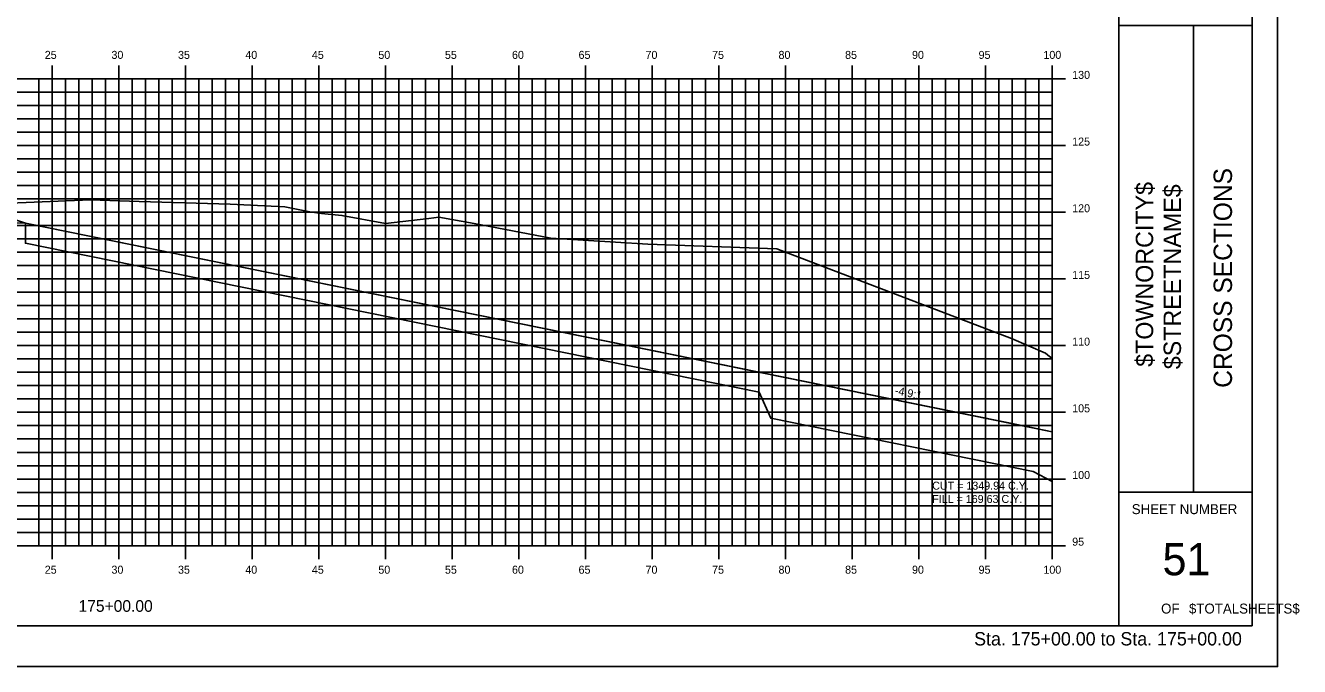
# Model space of a CAD drawing. Extents: x 850598 to 870284, y 366541 to 366651.
# Drawn here: x 857770.1 to 857865.7, y 366541.2 to 366589.2 of the extents above; entities that cross this region are included whole.
import ezdxf

# ---------------------------------------------------------------- set-up
doc = ezdxf.new("R2010")
doc.units = 0
for name, color, linetype in [('ANNOTATION', 7, 'Continuous'), ('BORDER', 7, 'Continuous'), ('D_Drainage_RipRap', 7, 'Continuous'), ('D_Roadway_Centerline', 7, 'Continuous'), ('D_Roadway_SlopeLines', 7, 'Continuous'), ('D_Roadway_SubGrade', 7, 'Continuous'), ('D_Text_Standard', 7, 'Continuous'), ('H_V ANNOTATION', 7, 'Continuous'), ('HIGHWAY_TITLE', 7, 'Continuous'), ('MAJOR', 7, 'Continuous'), ('MINOR', 7, 'Continuous'), ('PLOT BOUNDARY', 7, 'Continuous'), ('S_Roadway_Centerline', 7, 'Continuous')]:
    doc.layers.add(name, color=color, linetype=linetype)

msp = doc.modelspace()

# ---------------------------------------------------------------- linework, layer by layer
at = {"layer": 'BORDER'}
for p, q in [((857852.107, 366544.225), (857852.107, 366649.225)), ((857862.107, 366544.225), (857862.107, 366649.225)), ((857852.107, 366589.228), (857862.107, 366589.228)), ((857857.698, 366554.228), (857857.698, 366589.228)), ((857852.107, 366554.228), (857862.107, 366554.228)), ((857702.107, 366544.225), (857862.107, 366544.225))]:
    msp.add_line(p, q, dxfattribs=at)
at = {"layer": 'D_Drainage_RipRap'}
msp.add_lwpolyline([(857847.106, 366555.043), (857845.685, 366555.778), (857826.001, 366559.775), (857825.139, 366561.725), (857770.106, 366572.901), (857770.106, 366574.401), (857825.139, 366563.225), (857844.823, 366559.228), (857847.106, 366558.764)], close=True, dxfattribs=at)
at = {"layer": 'D_Roadway_Centerline'}
msp.add_lwpolyline([(857713.286, 366568.87), (857718.106, 366571.281), (857724.362, 366574.408), (857728.106, 366576.281), (857730.106, 366576.401), (857736.106, 366576.761), (857747.106, 366577.091), (857758.106, 366576.761), (857762.106, 366576.521), (857764.106, 366576.401), (857770.106, 366574.401), (857825.139, 366563.225), (857844.823, 366559.228), (857847.106, 366558.764)], dxfattribs=at)
at = {"layer": 'D_Roadway_SlopeLines'}
msp.add_lwpolyline([(857770.106, 366574.401), (857847.106, 366558.764)], dxfattribs=at)
at = {"layer": 'D_Roadway_SubGrade'}
msp.add_lwpolyline([(857758.106, 366576.261), (857759.106, 366576.201), (857759.106, 366576.451), (857764.106, 366576.151), (857764.106, 366576.401), (857770.106, 366574.401), (857758.106, 366574.761)], close=True, dxfattribs=at)
at = {"layer": 'MAJOR'}
for p, q in [((857772.106, 366586.227), (857772.106, 366585.225)), ((857772.106, 366586.227), (857772.106, 366585.225)), ((857777.106, 366586.227), (857777.106, 366585.225)), ((857777.106, 366586.227), (857777.106, 366585.225)), ((857782.106, 366586.227), (857782.106, 366585.225)), ((857782.106, 366586.227), (857782.106, 366585.225)), ((857787.106, 366586.227), (857787.106, 366585.225)), ((857787.106, 366586.227), (857787.106, 366585.225)), ((857792.106, 366586.227), (857792.106, 366585.225)), ((857792.106, 366586.227), (857792.106, 366585.225)), ((857797.106, 366586.227), (857797.106, 366585.225)), ((857797.106, 366586.227), (857797.106, 366585.225)), ((857802.106, 366586.227), (857802.106, 366585.225)), ((857802.106, 366586.227), (857802.106, 366585.225)), ((857807.106, 366586.227), (857807.106, 366585.225)), ((857807.106, 366586.227), (857807.106, 366585.225)), ((857812.106, 366586.227), (857812.106, 366585.225)), ((857812.106, 366586.227), (857812.106, 366585.225)), ((857817.106, 366586.227), (857817.106, 366585.225)), ((857817.106, 366586.227), (857817.106, 366585.225)), ((857822.106, 366586.227), (857822.106, 366585.225)), ((857822.106, 366586.227), (857822.106, 366585.225)), ((857827.106, 366586.227), (857827.106, 366585.225)), ((857827.106, 366586.227), (857827.106, 366585.225)), ((857832.106, 366586.227), (857832.106, 366585.225)), ((857832.106, 366586.227), (857832.106, 366585.225)), ((857837.106, 366586.227), (857837.106, 366585.225)), ((857837.106, 366586.227), (857837.106, 366585.225)), ((857842.106, 366586.227), (857842.106, 366585.225)), ((857842.106, 366586.227), (857842.106, 366585.225)), ((857847.106, 366586.227), (857847.106, 366585.225)), ((857847.106, 366586.227), (857847.106, 366585.225)), ((857707.106, 366585.225), (857847.106, 366585.225)), ((857707.106, 366585.225), (857847.106, 366585.225)), ((857707.106, 366585.225), (857847.106, 366585.225)), ((857707.106, 366585.225), (857847.106, 366585.225)), ((857772.106, 366550.225), (857772.106, 366585.225)), ((857772.106, 366550.225), (857772.106, 366585.225)), ((857777.106, 366550.225), (857777.106, 366585.225)), ((857777.106, 366550.225), (857777.106, 366585.225)), ((857782.106, 366550.225), (857782.106, 366585.225)), ((857782.106, 366550.225), (857782.106, 366585.225)), ((857787.106, 366550.225), (857787.106, 366585.225)), ((857787.106, 366550.225), (857787.106, 366585.225)), ((857792.106, 366550.225), (857792.106, 366585.225)), ((857792.106, 366550.225), (857792.106, 366585.225)), ((857797.106, 366550.225), (857797.106, 366585.225)), ((857797.106, 366550.225), (857797.106, 366585.225)), ((857802.106, 366550.225), (857802.106, 366585.225)), ((857802.106, 366550.225), (857802.106, 366585.225)), ((857807.106, 366550.225), (857807.106, 366585.225)), ((857807.106, 366550.225), (857807.106, 366585.225)), ((857812.106, 366550.225), (857812.106, 366585.225)), ((857812.106, 366550.225), (857812.106, 366585.225)), ((857817.106, 366550.225), (857817.106, 366585.225)), ((857817.106, 366550.225), (857817.106, 366585.225)), ((857822.106, 366550.225), (857822.106, 366585.225)), ((857822.106, 366550.225), (857822.106, 366585.225)), ((857827.106, 366550.225), (857827.106, 366585.225)), ((857827.106, 366550.225), (857827.106, 366585.225)), ((857832.106, 366550.225), (857832.106, 366585.225)), ((857832.106, 366550.225), (857832.106, 366585.225)), ((857837.106, 366550.225), (857837.106, 366585.225)), ((857837.106, 366550.225), (857837.106, 366585.225)), ((857842.106, 366550.225), (857842.106, 366585.225)), ((857842.106, 366550.225), (857842.106, 366585.225)), ((857848.108, 366585.225), (857846.104, 366585.225)), ((857848.108, 366585.225), (857846.104, 366585.225)), ((857847.106, 366550.225), (857847.106, 366585.225)), ((857847.106, 366550.225), (857847.106, 366585.225)), ((857847.106, 366550.225), (857847.106, 366585.225)), ((857847.106, 366550.225), (857847.106, 366585.225)), ((857707.106, 366580.225), (857847.106, 366580.225)), ((857707.106, 366580.225), (857847.106, 366580.225)), ((857848.108, 366580.225), (857846.104, 366580.225)), ((857848.108, 366580.225), (857846.104, 366580.225)), ((857707.106, 366575.225), (857847.106, 366575.225)), ((857707.106, 366575.225), (857847.106, 366575.225)), ((857848.108, 366575.225), (857846.104, 366575.225)), ((857848.108, 366575.225), (857846.104, 366575.225)), ((857707.106, 366570.225), (857847.106, 366570.225)), ((857707.106, 366570.225), (857847.106, 366570.225)), ((857848.108, 366570.225), (857846.104, 366570.225)), ((857848.108, 366570.225), (857846.104, 366570.225)), ((857707.106, 366565.225), (857847.106, 366565.225)), ((857707.106, 366565.225), (857847.106, 366565.225)), ((857848.108, 366565.225), (857846.104, 366565.225)), ((857848.108, 366565.225), (857846.104, 366565.225)), ((857707.106, 366560.225), (857847.106, 366560.225)), ((857707.106, 366560.225), (857847.106, 366560.225)), ((857848.108, 366560.225), (857846.104, 366560.225)), ((857848.108, 366560.225), (857846.104, 366560.225)), ((857707.106, 366555.225), (857847.106, 366555.225)), ((857707.106, 366555.225), (857847.106, 366555.225)), ((857848.108, 366555.225), (857846.104, 366555.225)), ((857848.108, 366555.225), (857846.104, 366555.225)), ((857707.106, 366550.225), (857847.106, 366550.225)), ((857707.106, 366550.225), (857847.106, 366550.225)), ((857707.106, 366550.225), (857847.106, 366550.225)), ((857707.106, 366550.225), (857847.106, 366550.225)), ((857772.106, 366549.223), (857772.106, 366550.225)), ((857772.106, 366549.223), (857772.106, 366550.225)), ((857777.106, 366549.223), (857777.106, 366550.225)), ((857777.106, 366549.223), (857777.106, 366550.225)), ((857782.106, 366549.223), (857782.106, 366550.225)), ((857782.106, 366549.223), (857782.106, 366550.225)), ((857787.106, 366549.223), (857787.106, 366550.225)), ((857787.106, 366549.223), (857787.106, 366550.225)), ((857792.106, 366549.223), (857792.106, 366550.225)), ((857792.106, 366549.223), (857792.106, 366550.225)), ((857797.106, 366549.223), (857797.106, 366550.225)), ((857797.106, 366549.223), (857797.106, 366550.225)), ((857802.106, 366549.223), (857802.106, 366550.225)), ((857802.106, 366549.223), (857802.106, 366550.225)), ((857807.106, 366549.223), (857807.106, 366550.225)), ((857807.106, 366549.223), (857807.106, 366550.225)), ((857812.106, 366549.223), (857812.106, 366550.225)), ((857812.106, 366549.223), (857812.106, 366550.225)), ((857817.106, 366549.223), (857817.106, 366550.225)), ((857817.106, 366549.223), (857817.106, 366550.225)), ((857822.106, 366549.223), (857822.106, 366550.225)), ((857822.106, 366549.223), (857822.106, 366550.225)), ((857827.106, 366549.223), (857827.106, 366550.225)), ((857827.106, 366549.223), (857827.106, 366550.225)), ((857832.106, 366549.223), (857832.106, 366550.225)), ((857832.106, 366549.223), (857832.106, 366550.225)), ((857837.106, 366549.223), (857837.106, 366550.225)), ((857837.106, 366549.223), (857837.106, 366550.225)), ((857842.106, 366549.223), (857842.106, 366550.225)), ((857842.106, 366549.223), (857842.106, 366550.225)), ((857848.108, 366550.225), (857846.104, 366550.225)), ((857848.108, 366550.225), (857846.104, 366550.225)), ((857847.106, 366549.223), (857847.106, 366550.225)), ((857847.106, 366549.223), (857847.106, 366550.225))]:
    msp.add_line(p, q, dxfattribs=at)
at = {"layer": 'MINOR'}
for p, q in [((857771.106, 366550.225), (857771.106, 366585.225)), ((857771.106, 366550.225), (857771.106, 366585.225)), ((857773.106, 366550.225), (857773.106, 366585.225)), ((857773.106, 366550.225), (857773.106, 366585.225)), ((857774.106, 366550.225), (857774.106, 366585.225)), ((857774.106, 366550.225), (857774.106, 366585.225)), ((857775.106, 366550.225), (857775.106, 366585.225)), ((857775.106, 366550.225), (857775.106, 366585.225)), ((857776.106, 366550.225), (857776.106, 366585.225)), ((857776.106, 366550.225), (857776.106, 366585.225)), ((857778.106, 366550.225), (857778.106, 366585.225)), ((857778.106, 366550.225), (857778.106, 366585.225)), ((857779.106, 366550.225), (857779.106, 366585.225)), ((857779.106, 366550.225), (857779.106, 366585.225)), ((857780.106, 366550.225), (857780.106, 366585.225)), ((857780.106, 366550.225), (857780.106, 366585.225)), ((857781.106, 366550.225), (857781.106, 366585.225)), ((857781.106, 366550.225), (857781.106, 366585.225)), ((857783.106, 366550.225), (857783.106, 366585.225)), ((857783.106, 366550.225), (857783.106, 366585.225)), ((857784.106, 366550.225), (857784.106, 366585.225)), ((857784.106, 366550.225), (857784.106, 366585.225)), ((857785.106, 366550.225), (857785.106, 366585.225)), ((857785.106, 366550.225), (857785.106, 366585.225)), ((857786.106, 366550.225), (857786.106, 366585.225)), ((857786.106, 366550.225), (857786.106, 366585.225)), ((857788.106, 366550.225), (857788.106, 366585.225)), ((857788.106, 366550.225), (857788.106, 366585.225)), ((857789.106, 366550.225), (857789.106, 366585.225)), ((857789.106, 366550.225), (857789.106, 366585.225)), ((857790.106, 366550.225), (857790.106, 366585.225)), ((857790.106, 366550.225), (857790.106, 366585.225)), ((857791.106, 366550.225), (857791.106, 366585.225)), ((857791.106, 366550.225), (857791.106, 366585.225)), ((857793.106, 366550.225), (857793.106, 366585.225)), ((857793.106, 366550.225), (857793.106, 366585.225)), ((857794.106, 366550.225), (857794.106, 366585.225)), ((857794.106, 366550.225), (857794.106, 366585.225)), ((857795.106, 366550.225), (857795.106, 366585.225)), ((857795.106, 366550.225), (857795.106, 366585.225)), ((857796.106, 366550.225), (857796.106, 366585.225)), ((857796.106, 366550.225), (857796.106, 366585.225)), ((857798.106, 366550.225), (857798.106, 366585.225)), ((857798.106, 366550.225), (857798.106, 366585.225)), ((857799.106, 366550.225), (857799.106, 366585.225)), ((857799.106, 366550.225), (857799.106, 366585.225)), ((857800.106, 366550.225), (857800.106, 366585.225)), ((857800.106, 366550.225), (857800.106, 366585.225)), ((857801.106, 366550.225), (857801.106, 366585.225)), ((857801.106, 366550.225), (857801.106, 366585.225)), ((857803.106, 366550.225), (857803.106, 366585.225)), ((857803.106, 366550.225), (857803.106, 366585.225)), ((857804.106, 366550.225), (857804.106, 366585.225)), ((857804.106, 366550.225), (857804.106, 366585.225)), ((857805.106, 366550.225), (857805.106, 366585.225)), ((857805.106, 366550.225), (857805.106, 366585.225)), ((857806.106, 366550.225), (857806.106, 366585.225)), ((857806.106, 366550.225), (857806.106, 366585.225)), ((857808.106, 366550.225), (857808.106, 366585.225)), ((857808.106, 366550.225), (857808.106, 366585.225)), ((857809.106, 366550.225), (857809.106, 366585.225)), ((857809.106, 366550.225), (857809.106, 366585.225)), ((857810.106, 366550.225), (857810.106, 366585.225)), ((857810.106, 366550.225), (857810.106, 366585.225)), ((857811.106, 366550.225), (857811.106, 366585.225)), ((857811.106, 366550.225), (857811.106, 366585.225)), ((857813.106, 366550.225), (857813.106, 366585.225)), ((857813.106, 366550.225), (857813.106, 366585.225)), ((857814.106, 366550.225), (857814.106, 366585.225)), ((857814.106, 366550.225), (857814.106, 366585.225)), ((857815.106, 366550.225), (857815.106, 366585.225)), ((857815.106, 366550.225), (857815.106, 366585.225)), ((857816.106, 366550.225), (857816.106, 366585.225)), ((857816.106, 366550.225), (857816.106, 366585.225)), ((857818.106, 366550.225), (857818.106, 366585.225)), ((857818.106, 366550.225), (857818.106, 366585.225)), ((857819.106, 366550.225), (857819.106, 366585.225)), ((857819.106, 366550.225), (857819.106, 366585.225)), ((857820.106, 366550.225), (857820.106, 366585.225)), ((857820.106, 366550.225), (857820.106, 366585.225)), ((857821.106, 366550.225), (857821.106, 366585.225)), ((857821.106, 366550.225), (857821.106, 366585.225)), ((857823.106, 366550.225), (857823.106, 366585.225)), ((857823.106, 366550.225), (857823.106, 366585.225)), ((857824.106, 366550.225), (857824.106, 366585.225)), ((857824.106, 366550.225), (857824.106, 366585.225)), ((857825.106, 366550.225), (857825.106, 366585.225)), ((857825.106, 366550.225), (857825.106, 366585.225)), ((857826.106, 366550.225), (857826.106, 366585.225)), ((857826.106, 366550.225), (857826.106, 366585.225)), ((857828.106, 366550.225), (857828.106, 366585.225)), ((857828.106, 366550.225), (857828.106, 366585.225)), ((857829.106, 366550.225), (857829.106, 366585.225)), ((857829.106, 366550.225), (857829.106, 366585.225)), ((857830.106, 366550.225), (857830.106, 366585.225)), ((857830.106, 366550.225), (857830.106, 366585.225)), ((857831.106, 366550.225), (857831.106, 366585.225)), ((857831.106, 366550.225), (857831.106, 366585.225)), ((857833.106, 366550.225), (857833.106, 366585.225)), ((857833.106, 366550.225), (857833.106, 366585.225)), ((857834.106, 366550.225), (857834.106, 366585.225)), ((857834.106, 366550.225), (857834.106, 366585.225)), ((857835.106, 366550.225), (857835.106, 366585.225)), ((857835.106, 366550.225), (857835.106, 366585.225)), ((857836.106, 366550.225), (857836.106, 366585.225)), ((857836.106, 366550.225), (857836.106, 366585.225)), ((857838.106, 366550.225), (857838.106, 366585.225)), ((857838.106, 366550.225), (857838.106, 366585.225)), ((857839.106, 366550.225), (857839.106, 366585.225)), ((857839.106, 366550.225), (857839.106, 366585.225)), ((857840.106, 366550.225), (857840.106, 366585.225)), ((857840.106, 366550.225), (857840.106, 366585.225)), ((857841.106, 366550.225), (857841.106, 366585.225)), ((857841.106, 366550.225), (857841.106, 366585.225)), ((857843.106, 366550.225), (857843.106, 366585.225)), ((857843.106, 366550.225), (857843.106, 366585.225)), ((857844.106, 366550.225), (857844.106, 366585.225)), ((857844.106, 366550.225), (857844.106, 366585.225)), ((857845.106, 366550.225), (857845.106, 366585.225)), ((857845.106, 366550.225), (857845.106, 366585.225)), ((857846.106, 366550.225), (857846.106, 366585.225)), ((857846.106, 366550.225), (857846.106, 366585.225)), ((857707.106, 366584.225), (857847.106, 366584.225)), ((857707.106, 366584.225), (857847.106, 366584.225)), ((857847.106, 366584.225), (857846.104, 366584.225)), ((857847.106, 366584.225), (857846.104, 366584.225)), ((857707.106, 366583.225), (857847.106, 366583.225)), ((857707.106, 366583.225), (857847.106, 366583.225)), ((857847.106, 366583.225), (857846.104, 366583.225)), ((857847.106, 366583.225), (857846.104, 366583.225)), ((857707.106, 366582.225), (857847.106, 366582.225)), ((857707.106, 366582.225), (857847.106, 366582.225)), ((857847.106, 366582.225), (857846.104, 366582.225)), ((857847.106, 366582.225), (857846.104, 366582.225)), ((857707.106, 366581.225), (857847.106, 366581.225)), ((857707.106, 366581.225), (857847.106, 366581.225)), ((857847.106, 366581.225), (857846.104, 366581.225)), ((857847.106, 366581.225), (857846.104, 366581.225)), ((857707.106, 366579.225), (857847.106, 366579.225)), ((857707.106, 366579.225), (857847.106, 366579.225)), ((857847.106, 366579.225), (857846.104, 366579.225)), ((857847.106, 366579.225), (857846.104, 366579.225)), ((857707.106, 366578.225), (857847.106, 366578.225)), ((857707.106, 366578.225), (857847.106, 366578.225)), ((857847.106, 366578.225), (857846.104, 366578.225)), ((857847.106, 366578.225), (857846.104, 366578.225)), ((857707.106, 366577.225), (857847.106, 366577.225)), ((857707.106, 366577.225), (857847.106, 366577.225)), ((857847.106, 366577.225), (857846.104, 366577.225)), ((857847.106, 366577.225), (857846.104, 366577.225)), ((857707.106, 366576.225), (857847.106, 366576.225)), ((857707.106, 366576.225), (857847.106, 366576.225)), ((857847.106, 366576.225), (857846.104, 366576.225)), ((857847.106, 366576.225), (857846.104, 366576.225)), ((857707.106, 366574.225), (857847.106, 366574.225)), ((857707.106, 366574.225), (857847.106, 366574.225)), ((857847.106, 366574.225), (857846.104, 366574.225)), ((857847.106, 366574.225), (857846.104, 366574.225)), ((857707.106, 366573.225), (857847.106, 366573.225)), ((857707.106, 366573.225), (857847.106, 366573.225)), ((857847.106, 366573.225), (857846.104, 366573.225)), ((857847.106, 366573.225), (857846.104, 366573.225)), ((857707.106, 366572.225), (857847.106, 366572.225)), ((857707.106, 366572.225), (857847.106, 366572.225)), ((857847.106, 366572.225), (857846.104, 366572.225)), ((857847.106, 366572.225), (857846.104, 366572.225)), ((857707.106, 366571.225), (857847.106, 366571.225)), ((857707.106, 366571.225), (857847.106, 366571.225)), ((857847.106, 366571.225), (857846.104, 366571.225)), ((857847.106, 366571.225), (857846.104, 366571.225)), ((857707.106, 366569.225), (857847.106, 366569.225)), ((857707.106, 366569.225), (857847.106, 366569.225)), ((857847.106, 366569.225), (857846.104, 366569.225)), ((857847.106, 366569.225), (857846.104, 366569.225)), ((857707.106, 366568.225), (857847.106, 366568.225)), ((857707.106, 366568.225), (857847.106, 366568.225)), ((857847.106, 366568.225), (857846.104, 366568.225)), ((857847.106, 366568.225), (857846.104, 366568.225)), ((857707.106, 366567.225), (857847.106, 366567.225)), ((857707.106, 366567.225), (857847.106, 366567.225)), ((857847.106, 366567.225), (857846.104, 366567.225)), ((857847.106, 366567.225), (857846.104, 366567.225)), ((857707.106, 366566.225), (857847.106, 366566.225)), ((857707.106, 366566.225), (857847.106, 366566.225)), ((857847.106, 366566.225), (857846.104, 366566.225)), ((857847.106, 366566.225), (857846.104, 366566.225)), ((857707.106, 366564.225), (857847.106, 366564.225)), ((857707.106, 366564.225), (857847.106, 366564.225)), ((857847.106, 366564.225), (857846.104, 366564.225)), ((857847.106, 366564.225), (857846.104, 366564.225)), ((857707.106, 366563.225), (857847.106, 366563.225)), ((857707.106, 366563.225), (857847.106, 366563.225)), ((857847.106, 366563.225), (857846.104, 366563.225)), ((857847.106, 366563.225), (857846.104, 366563.225)), ((857707.106, 366562.225), (857847.106, 366562.225)), ((857707.106, 366562.225), (857847.106, 366562.225)), ((857847.106, 366562.225), (857846.104, 366562.225)), ((857847.106, 366562.225), (857846.104, 366562.225)), ((857707.106, 366561.225), (857847.106, 366561.225)), ((857707.106, 366561.225), (857847.106, 366561.225)), ((857847.106, 366561.225), (857846.104, 366561.225)), ((857847.106, 366561.225), (857846.104, 366561.225)), ((857707.106, 366559.225), (857847.106, 366559.225)), ((857707.106, 366559.225), (857847.106, 366559.225)), ((857847.106, 366559.225), (857846.104, 366559.225)), ((857847.106, 366559.225), (857846.104, 366559.225)), ((857707.106, 366558.225), (857847.106, 366558.225)), ((857707.106, 366558.225), (857847.106, 366558.225)), ((857847.106, 366558.225), (857846.104, 366558.225)), ((857847.106, 366558.225), (857846.104, 366558.225)), ((857707.106, 366557.225), (857847.106, 366557.225)), ((857707.106, 366557.225), (857847.106, 366557.225)), ((857847.106, 366557.225), (857846.104, 366557.225)), ((857847.106, 366557.225), (857846.104, 366557.225)), ((857707.106, 366556.225), (857847.106, 366556.225)), ((857707.106, 366556.225), (857847.106, 366556.225)), ((857847.106, 366556.225), (857846.104, 366556.225)), ((857847.106, 366556.225), (857846.104, 366556.225)), ((857707.106, 366554.225), (857847.106, 366554.225)), ((857707.106, 366554.225), (857847.106, 366554.225)), ((857847.106, 366554.225), (857846.104, 366554.225)), ((857847.106, 366554.225), (857846.104, 366554.225)), ((857707.106, 366553.225), (857847.106, 366553.225)), ((857707.106, 366553.225), (857847.106, 366553.225)), ((857847.106, 366553.225), (857846.104, 366553.225)), ((857847.106, 366553.225), (857846.104, 366553.225)), ((857707.106, 366552.225), (857847.106, 366552.225)), ((857707.106, 366552.225), (857847.106, 366552.225)), ((857847.106, 366552.225), (857846.104, 366552.225)), ((857847.106, 366552.225), (857846.104, 366552.225)), ((857707.106, 366551.225), (857847.106, 366551.225)), ((857707.106, 366551.225), (857847.106, 366551.225)), ((857847.106, 366551.225), (857846.104, 366551.225)), ((857847.106, 366551.225), (857846.104, 366551.225))]:
    msp.add_line(p, q, dxfattribs=at)
at = {"layer": 'PLOT BOUNDARY'}
msp.add_lwpolyline([(857694.013, 366541.166), (857864.013, 366541.166), (857864.013, 366651.166), (857694.013, 366651.166)], close=True, dxfattribs=at)
at = {"layer": 'S_Roadway_Centerline'}
msp.add_lwpolyline([(857767.699, 366575.853), (857774.979, 366576.146), (857778.638, 366576.032), (857785.456, 366575.834), (857788.03, 366575.708), (857789.551, 366575.639), (857791.442, 366575.265), (857792.305, 366575.133), (857793.835, 366574.985), (857797.112, 366574.374), (857800.351, 366574.755), (857801.103, 366574.867), (857803.754, 366574.372), (857809.5, 366573.274), (857816.791, 366572.84), (857826.46, 366572.475), (857844.046, 366565.766), (857846.606, 366564.667), (857846.903, 366564.419), (857847.106, 366564.287)], dxfattribs=at)

# ---------------------------------------------------------------- texts
at = {"layer": 'ANNOTATION'}
msp.add_text('-4.9:1', height=0.6, rotation=348.52101, dxfattribs=at).set_placement((857835.271, 366561.588))
at = {"layer": 'BORDER'}
for s, height, rotation, p in [('CROSS SECTIONS', 1.37787, 90, (857860.591, 366562.062)), ('SHEET NUMBER', 0.74527, 360, (857853.072, 366552.592)), ('51', 2.4194, 360, (857855.378, 366548.008)), ('OF', 0.7453, 360, (857855.274, 366545.138)), ('$TOTALSHEETS$', 0.74527, 360, (857857.363, 366545.138))]:
    msp.add_text(s, height=height, rotation=rotation, dxfattribs=at).set_placement(p)
at = {"layer": 'D_Text_Standard'}
for s, p in [('CUT = 1349.94 C.Y.', (857838.106, 366554.425)), ('FILL = 169.63 C.Y.', (857838.106, 366553.429))]:
    msp.add_text(s, height=0.6, dxfattribs=at).set_placement(p)
at = {"layer": 'H_V ANNOTATION'}
for s, height, p in [('25', 0.6, (857771.552, 366586.725)), ('30', 0.6, (857776.555, 366586.725)), ('35', 0.6, (857781.547, 366586.725)), ('40', 0.6, (857786.593, 366586.725)), ('45', 0.6, (857791.585, 366586.725)), ('50', 0.6, (857796.571, 366586.725)), ('55', 0.6, (857801.563, 366586.725)), ('60', 0.6, (857806.593, 366586.725)), ('65', 0.6, (857811.585, 366586.725)), ('70', 0.6, (857816.608, 366586.725)), ('75', 0.6, (857821.6, 366586.725)), ('80', 0.6, (857826.582, 366586.725)), ('85', 0.6, (857831.574, 366586.725)), ('90', 0.6, (857836.593, 366586.725)), ('95', 0.6, (857841.585, 366586.725)), ('100', 0.6, (857846.448, 366586.725)), ('130', 0.6, (857848.606, 366585.225)), ('125', 0.6, (857848.606, 366580.225)), ('120', 0.6, (857848.606, 366575.225)), ('115', 0.6, (857848.606, 366570.225)), ('110', 0.6, (857848.606, 366565.225)), ('105', 0.6, (857848.606, 366560.225)), ('100', 0.6, (857848.606, 366555.225)), ('95', 0.6, (857848.606, 366550.225)), ('25', 0.6, (857771.552, 366548.125)), ('30', 0.6, (857776.555, 366548.125)), ('35', 0.6, (857781.547, 366548.125)), ('40', 0.6, (857786.593, 366548.125)), ('45', 0.6, (857791.585, 366548.125)), ('50', 0.6, (857796.571, 366548.125)), ('55', 0.6, (857801.563, 366548.125)), ('60', 0.6, (857806.593, 366548.125)), ('65', 0.6, (857811.585, 366548.125)), ('70', 0.6, (857816.608, 366548.125)), ('75', 0.6, (857821.6, 366548.125)), ('80', 0.6, (857826.582, 366548.125)), ('85', 0.6, (857831.574, 366548.125)), ('90', 0.6, (857836.593, 366548.125)), ('95', 0.6, (857841.585, 366548.125)), ('100', 0.6, (857846.448, 366548.125)), ('175+00.00', 0.875, (857774.086, 366545.268)), ('Sta. 175+00.00 to Sta. 175+00.00', 1.0002, (857841.252, 366542.745))]:
    msp.add_text(s, height=height, dxfattribs=at).set_placement(p)
at = {"layer": 'HIGHWAY_TITLE'}
for s, p in [('$TOWNORCITY$', (857854.679, 366563.637)), ('$STREETNAME$', (857856.766, 366563.457))]:
    msp.add_text(s, height=1.30428, rotation=90, dxfattribs=at).set_placement(p)
at = {"layer": 'S_Roadway_Centerline'}
for s, p in [('C', (857774.974, 366576.146)), ('L', (857774.979, 366576.138))]:
    msp.add_text(s, height=0.0146, dxfattribs=at).set_placement(p)

doc.saveas('drawing.dxf')
